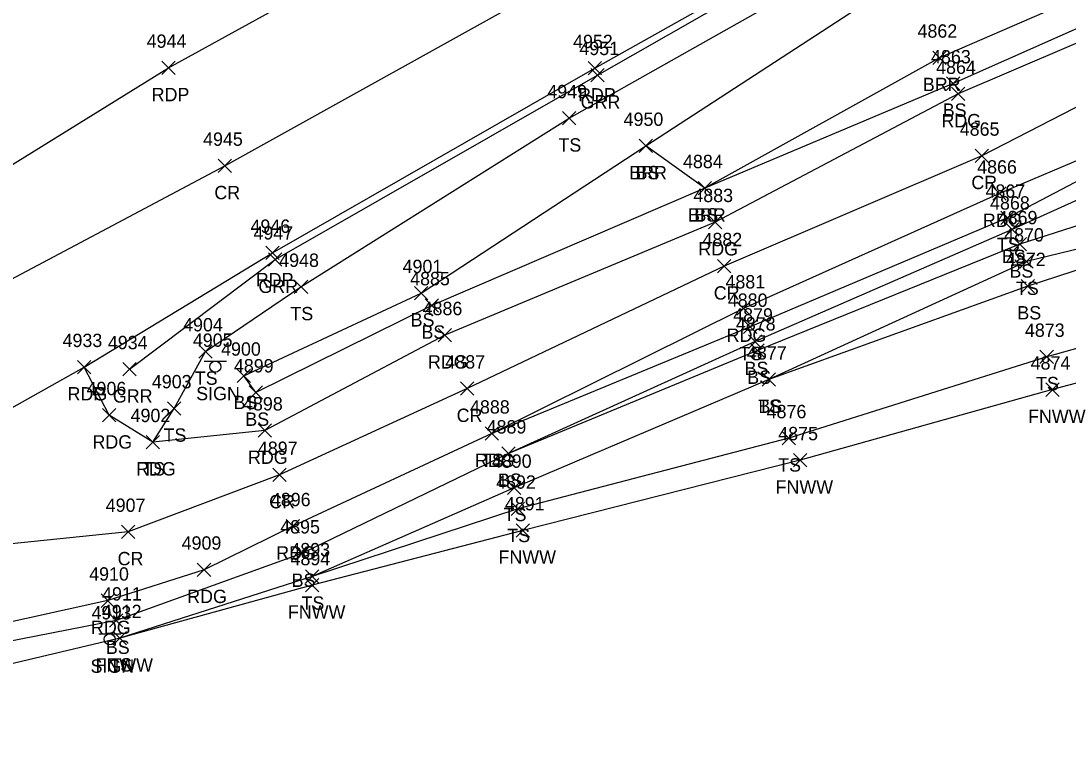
# Model space of a CAD drawing. Extents: x 1505656 to 1508446, y 700805 to 703031.
# Drawn here: x 1506069.4 to 1506226.3, y 701510 to 701620.5 of the extents above; entities that cross this region are included whole.
import ezdxf

# ---------------------------------------------------------------- set-up
doc = ezdxf.new("R2010")
doc.units = 0
for name, color, linetype in [('L_A', 7, 'Continuous'), ('L_I', 7, 'Continuous'), ('L_TIC', 7, 'Continuous'), ('LABL', 7, 'Continuous'), ('LELB', 7, 'Continuous'), ('LFNC', 7, 'Continuous'), ('P_A', 7, 'Continuous'), ('P_I', 7, 'Continuous'), ('P_TIC', 7, 'Continuous'), ('PET', 7, 'Continuous'), ('PEU', 7, 'Continuous'), ('PRC', 7, 'Continuous'), ('R_A', 7, 'Continuous'), ('R_I', 7, 'Continuous'), ('R_TIC', 7, 'Continuous'), ('RGR', 7, 'Continuous'), ('S_A', 7, 'Continuous'), ('S_I', 7, 'Continuous'), ('SSGN', 7, 'Continuous')]:
    doc.layers.add(name, color=color, linetype=linetype)

msp = doc.modelspace()

# ---------------------------------------------------------------- linework, layer by layer
at = {"layer": 'L_TIC'}
for points in [[(1506206.07, 701613.96), (1506208.07, 701615.96)], [(1506208.07, 701613.96), (1506206.07, 701615.96)], [(1506208.1, 701610.11), (1506210.1, 701612.11)], [(1506210.1, 701610.11), (1506208.1, 701612.11)], [(1506150.56, 701604.89), (1506152.56, 701606.89)], [(1506152.56, 701604.89), (1506150.56, 701606.89)], [(1506162.08, 701600.74), (1506164.08, 701602.74)], [(1506164.08, 701600.74), (1506162.08, 701602.74)], [(1506162.08, 701600.74), (1506164.08, 701602.74)], [(1506164.08, 701600.74), (1506162.08, 701602.74)], [(1506170.89, 701594.41), (1506172.89, 701596.41)], [(1506172.89, 701594.41), (1506170.89, 701596.41)], [(1506170.89, 701594.41), (1506172.89, 701596.41)], [(1506172.89, 701594.41), (1506170.89, 701596.41)], [(1506216.24, 701589.98), (1506218.24, 701591.98)], [(1506218.24, 701589.98), (1506216.24, 701591.98)], [(1506216.93, 701588.2), (1506218.93, 701590.2)], [(1506218.93, 701588.2), (1506216.93, 701590.2)], [(1506218.1, 701586.01), (1506220.1, 701588.01)], [(1506220.1, 701586.01), (1506218.1, 701588.01)], [(1506219.09, 701583.42), (1506221.09, 701585.42)], [(1506221.09, 701583.42), (1506219.09, 701585.42)], [(1506110.4, 701579.62), (1506112.4, 701581.62)], [(1506112.4, 701579.62), (1506110.4, 701581.62)], [(1506219.27, 701579.75), (1506221.27, 701581.75)], [(1506221.27, 701579.75), (1506219.27, 701581.75)], [(1506128.39, 701578.69), (1506130.39, 701580.69)], [(1506130.39, 701578.69), (1506128.39, 701580.69)], [(1506130.01, 701576.86), (1506132.01, 701578.86)], [(1506132.01, 701576.86), (1506130.01, 701578.86)], [(1506177.69, 701573.64), (1506179.69, 701575.64)], [(1506179.69, 701573.64), (1506177.69, 701575.64)], [(1506178.42, 701571.42), (1506180.42, 701573.42)], [(1506180.42, 701571.42), (1506178.42, 701573.42)], [(1506096.08, 701569.96), (1506098.08, 701571.96)], [(1506098.08, 701569.96), (1506096.08, 701571.96)], [(1506178.81, 701570.09), (1506180.81, 701572.09)], [(1506180.81, 701570.09), (1506178.81, 701572.09)], [(1506222.11, 701569.14), (1506224.11, 701571.14)], [(1506224.11, 701569.14), (1506222.11, 701571.14)], [(1506101.86, 701566.32), (1506103.86, 701568.32)], [(1506103.86, 701566.32), (1506101.86, 701568.32)], [(1506180.48, 701565.74), (1506182.48, 701567.74)], [(1506182.48, 701565.74), (1506180.48, 701567.74)], [(1506180.48, 701565.74), (1506182.48, 701567.74)], [(1506182.48, 701565.74), (1506180.48, 701567.74)], [(1506103.62, 701563.81), (1506105.62, 701565.81)], [(1506105.62, 701563.81), (1506103.62, 701565.81)], [(1506222.97, 701564.23), (1506224.97, 701566.23)], [(1506224.97, 701564.23), (1506222.97, 701566.23)], [(1506091.4, 701561.43), (1506093.4, 701563.43)], [(1506093.4, 701561.43), (1506091.4, 701563.43)], [(1506138.98, 701557.64), (1506140.98, 701559.64)], [(1506140.98, 701557.64), (1506138.98, 701559.64)], [(1506088.21, 701556.37), (1506090.21, 701558.37)], [(1506090.21, 701556.37), (1506088.21, 701558.37)], [(1506183.48, 701556.95), (1506185.48, 701558.95)], [(1506185.48, 701556.95), (1506183.48, 701558.95)], [(1506141.47, 701554.66), (1506143.47, 701556.66)], [(1506143.47, 701554.66), (1506141.47, 701556.66)], [(1506141.47, 701554.66), (1506143.47, 701556.66)], [(1506143.47, 701554.66), (1506141.47, 701556.66)], [(1506185.16, 701553.65), (1506187.16, 701555.65)], [(1506187.16, 701553.65), (1506185.16, 701555.65)], [(1506142.35, 701549.53), (1506144.35, 701551.53)], [(1506144.35, 701549.53), (1506142.35, 701551.53)], [(1506142.89, 701546.39), (1506144.89, 701548.39)], [(1506144.89, 701546.39), (1506142.89, 701548.39)], [(1506143.64, 701543.15), (1506145.64, 701545.15)], [(1506145.64, 701543.15), (1506143.64, 701545.15)], [(1506110.55, 701539.68), (1506112.55, 701541.68)], [(1506112.55, 701539.68), (1506110.55, 701541.68)], [(1506112.07, 701536.26), (1506114.07, 701538.26)], [(1506114.07, 701536.26), (1506112.07, 701538.26)], [(1506112.07, 701536.26), (1506114.07, 701538.26)], [(1506114.07, 701536.26), (1506112.07, 701538.26)], [(1506112.09, 701534.92), (1506114.09, 701536.92)], [(1506114.09, 701534.92), (1506112.09, 701536.92)], [(1506082.73, 701529.64), (1506084.73, 701531.64)], [(1506084.73, 701529.64), (1506082.73, 701531.64)], [(1506083.27, 701527), (1506085.27, 701529)], [(1506085.27, 701527), (1506083.27, 701529)], [(1506083.27, 701527), (1506085.27, 701529)], [(1506085.27, 701527), (1506083.27, 701529)]]:
    msp.add_lwpolyline(points, dxfattribs=at)
at = {"layer": 'LABL'}
msp.add_lwpolyline([(1506322.23, 701673.42), (1506276.82, 701651.19), (1506245.9, 701631.84), (1506207.07, 701614.96), (1506171.89, 701595.41), (1506163.08, 701601.74), (1506202.77, 701627.6), (1506240.11, 701648.68), (1506276.95, 701671.07), (1506294.03, 701680.48)], dxfattribs=at)
at = {"layer": 'LELB'}
for points in [[(1506439.67, 701705.09), (1506423.04, 701704.81), (1506385.41, 701692.66), (1506360.98, 701684.88), (1506321.19, 701665.64), (1506279.84, 701646.54), (1506249.51, 701629.08), (1506209.1, 701611.11), (1506171.89, 701595.41), (1506131.01, 701577.86), (1506104.62, 701564.81), (1506102.86, 701567.32), (1506129.39, 701579.69), (1506163.08, 701601.74)], [(1506089.21, 701557.37), (1506092.4, 701562.43), (1506097.08, 701570.96), (1506111.4, 701580.62), (1506151.56, 701605.89), (1506199.97, 701633.21), (1506238.19, 701653.36), (1506273.54, 701674.77), (1506288.73, 701684.49)], [(1506509.21, 701611.03), (1506507.44, 701618.38), (1506501.19, 701629.63), (1506493.28, 701641.73), (1506487.58, 701650), (1506474.34, 701662.65), (1506459.98, 701669.04), (1506440.83, 701673.95), (1506424.11, 701672.15), (1506391.39, 701665.24), (1506368.18, 701657.76), (1506332.08, 701641.61), (1506290.37, 701623.5), (1506260.15, 701608.32), (1506217.93, 701589.2), (1506179.42, 701572.42), (1506142.47, 701555.66), (1506111.55, 701540.68), (1506083.73, 701530.64), (1506052.54, 701524.58), (1506019.1, 701514.86), (1506001, 701512.92)], [(1506505.93, 701609.05), (1506503.05, 701618.08), (1506498.28, 701627.09), (1506492.11, 701640.81), (1506486.47, 701649.13), (1506473.24, 701661.34), (1506459.24, 701667.42), (1506439.7, 701671.42), (1506423.94, 701669.27), (1506391.69, 701663.7), (1506368.84, 701655.73), (1506334.29, 701637.81), (1506294.64, 701613.24), (1506262.7, 701600.99), (1506219.1, 701587.01), (1506179.81, 701571.09), (1506142.47, 701555.66)], [(1506477.45, 701634.17), (1506465.86, 701646.11), (1506449.94, 701651.79), (1506436.18, 701650.58), (1506423.5, 701644.41), (1506398.44, 701633.57), (1506374.71, 701623.17), (1506339.34, 701609.43), (1506298.71, 701603.99), (1506265.2, 701595.37), (1506220.27, 701580.75), (1506181.48, 701566.74)], [(1506464.89, 701630.33), (1506459.78, 701641.23), (1506438.81, 701635.44), (1506425.08, 701629.62), (1506401.57, 701622.29), (1506377.12, 701613.69), (1506342.27, 701601.76), (1506302.18, 701594.41), (1506270.03, 701583.3), (1506223.11, 701570.14), (1506184.48, 701557.95), (1506143.89, 701547.39), (1506113.07, 701537.26)], [(1506258.45, 701612.59), (1506217.24, 701590.98), (1506178.69, 701574.64), (1506139.98, 701558.64)], [(1506265.2, 701595.37), (1506220.09, 701584.42), (1506181.48, 701566.74), (1506143.35, 701550.53), (1506113.07, 701537.26), (1506084.27, 701528)]]:
    msp.add_lwpolyline(points, dxfattribs=at)
at = {"layer": 'LFNC'}
msp.add_lwpolyline([(1506497.87, 701603.48), (1506493.98, 701617.54), (1506486.85, 701636.91), (1506477.45, 701634.17), (1506464.89, 701630.33), (1506443.52, 701624.04), (1506424.76, 701618.62), (1506405.3, 701613.25), (1506378.38, 701605.86), (1506343.98, 701597.23), (1506304.06, 701586.45), (1506271.76, 701577.95), (1506223.97, 701565.23), (1506186.16, 701554.65), (1506144.64, 701544.15), (1506113.09, 701535.92), (1506084.27, 701528), (1506052.63, 701520.52), (1506018.97, 701513.16), (1506001.14, 701510.04)], dxfattribs=at)
at = {"layer": 'P_TIC'}
for points in [[(1506090.54, 701612.44), (1506092.54, 701614.44)], [(1506092.54, 701612.44), (1506090.54, 701614.44)], [(1506154.42, 701612.4), (1506156.42, 701614.4)], [(1506156.42, 701612.4), (1506154.42, 701614.4)], [(1506208.85, 701608.53), (1506210.85, 701610.53)], [(1506210.85, 701608.53), (1506208.85, 701610.53)], [(1506212.39, 701599.27), (1506214.39, 701601.27)], [(1506214.39, 701599.27), (1506212.39, 701601.27)], [(1506098.99, 701597.76), (1506100.99, 701599.76)], [(1506100.99, 701597.76), (1506098.99, 701599.76)], [(1506215.06, 701593.6), (1506217.06, 701595.6)], [(1506217.06, 701593.6), (1506215.06, 701595.6)], [(1506172.44, 701589.33), (1506174.44, 701591.33)], [(1506174.44, 701589.33), (1506172.44, 701591.33)], [(1506106.14, 701584.72), (1506108.14, 701586.72)], [(1506108.14, 701584.72), (1506106.14, 701586.72)], [(1506173.81, 701582.72), (1506175.81, 701584.72)], [(1506175.81, 701582.72), (1506173.81, 701584.72)], [(1506176.68, 701576.39), (1506178.68, 701578.39)], [(1506178.68, 701576.39), (1506176.68, 701578.39)], [(1506131.93, 701572.39), (1506133.93, 701574.39)], [(1506133.93, 701572.39), (1506131.93, 701574.39)], [(1506077.94, 701567.61), (1506079.94, 701569.61)], [(1506079.94, 701567.61), (1506077.94, 701569.61)], [(1506077.94, 701567.61), (1506079.94, 701569.61)], [(1506079.94, 701567.61), (1506077.94, 701569.61)], [(1506135.29, 701564.39), (1506137.29, 701566.39)], [(1506137.29, 701564.39), (1506135.29, 701566.39)], [(1506081.67, 701560.4), (1506083.67, 701562.4)], [(1506083.67, 701560.4), (1506081.67, 701562.4)], [(1506104.98, 701558.11), (1506106.98, 701560.11)], [(1506106.98, 701558.11), (1506104.98, 701560.11)], [(1506138.98, 701557.64), (1506140.98, 701559.64)], [(1506140.98, 701557.64), (1506138.98, 701559.64)], [(1506088.21, 701556.37), (1506090.21, 701558.37)], [(1506090.21, 701556.37), (1506088.21, 701558.37)], [(1506107.2, 701551.45), (1506109.2, 701553.45)], [(1506109.2, 701551.45), (1506107.2, 701553.45)], [(1506109.2, 701543.77), (1506111.2, 701545.77)], [(1506111.2, 701543.77), (1506109.2, 701545.77)], [(1506084.49, 701542.92), (1506086.49, 701544.92)], [(1506086.49, 701542.92), (1506084.49, 701544.92)], [(1506095.87, 701537.26), (1506097.87, 701539.26)], [(1506097.87, 701537.26), (1506095.87, 701539.26)], [(1506081.45, 701532.62), (1506083.45, 701534.62)], [(1506083.45, 701532.62), (1506081.45, 701534.62)]]:
    msp.add_lwpolyline(points, dxfattribs=at)
at = {"layer": 'PET'}
for points in [[(1505981.01, 701553.68), (1506020.04, 701573.54), (1506047.43, 701586.84), (1506064.36, 701596.59), (1506091.54, 701613.44), (1506142.35, 701641.39), (1506170.77, 701656.92), (1506194.97, 701672.06), (1506198.42, 701673.57), (1506217.27, 701683.91), (1506272.21, 701715.61), (1506302.2, 701733.14), (1506348.09, 701756.84), (1506381.24, 701771.36), (1506401.82, 701779.86), (1506418.98, 701787.96), (1506419.65, 701788)], [(1505992.82, 701526.62), (1506019.68, 701536.96), (1506041.12, 701547.38), (1506078.94, 701568.61), (1506107.14, 701585.72), (1506155.42, 701613.4), (1506197.61, 701637.13), (1506235.98, 701659.24), (1506270.79, 701679.06), (1506309.7, 701700.77), (1506363.1, 701730.01), (1506394.98, 701746.14), (1506415.62, 701755.89), (1506435.04, 701763.8), (1506427.31, 701775.57), (1506419.65, 701788)]]:
    msp.add_lwpolyline(points, dxfattribs=at)
at = {"layer": 'PEU'}
for points in [[(1506525.78, 701615.67), (1506519.5, 701633.43), (1506513.15, 701649.3), (1506503.08, 701665.91), (1506489.52, 701679.31), (1506470.51, 701690.89), (1506460.49, 701693.33), (1506439.12, 701697.08), (1506424.25, 701697.44), (1506385.98, 701688.81), (1506362.39, 701679.9), (1506323.43, 701662.22), (1506281.23, 701643.19), (1506252.35, 701627.76), (1506209.85, 701609.53), (1506173.44, 701590.33), (1506132.93, 701573.39), (1506105.98, 701559.11), (1506089.21, 701557.37), (1506082.67, 701561.4), (1506078.94, 701568.61)], [(1506512.36, 701612.05), (1506509.58, 701619.24), (1506503.6, 701631.14), (1506495.87, 701643.5), (1506490.15, 701651.91), (1506475.68, 701664.25), (1506461.93, 701671.49), (1506441.69, 701676.01), (1506423.96, 701676.45), (1506390.82, 701667.65), (1506367.37, 701660.27), (1506329.82, 701645.8), (1506288.78, 701627.12), (1506258.45, 701612.59), (1506216.06, 701594.6), (1506177.68, 701577.39), (1506139.98, 701558.64), (1506110.2, 701544.77), (1506096.87, 701538.26), (1506082.45, 701533.62), (1506051.95, 701526.91), (1506019.21, 701522.3), (1505992.82, 701526.62)]]:
    msp.add_lwpolyline(points, dxfattribs=at)
at = {"layer": 'PRC'}
for points in [[(1505987, 701541.07), (1506027.82, 701560.7), (1506054.36, 701574.52), (1506099.99, 701598.76), (1506149.98, 701626.58), (1506191.41, 701650.15), (1506228.11, 701670.57), (1506265.76, 701691.98), (1506306.45, 701715.07), (1506355.45, 701742.05), (1506388.92, 701758.93), (1506408.16, 701767.63), (1506427.31, 701775.57)], [(1506519.07, 701614.01), (1506506.17, 701642.82), (1506497.05, 701654.53), (1506481.68, 701671.51), (1506464.91, 701680.72), (1506446.99, 701685.19), (1506424.49, 701686.1), (1506387.92, 701677.86), (1506364.19, 701671.2), (1506326.34, 701654.75), (1506285.02, 701635.25), (1506254.86, 701621.58), (1506213.39, 701600.27), (1506174.81, 701583.72), (1506136.29, 701565.39), (1506108.2, 701552.45), (1506085.49, 701543.92), (1506066.01, 701541.94)]]:
    msp.add_lwpolyline(points, dxfattribs=at)
at = {"layer": 'R_TIC'}
for points in [[(1506154.8, 701611.35), (1506156.8, 701613.35)], [(1506156.8, 701611.35), (1506154.8, 701613.35)], [(1506106.54, 701583.72), (1506108.54, 701585.72)], [(1506108.54, 701583.72), (1506106.54, 701585.72)], [(1506084.73, 701567.29), (1506086.73, 701569.29)], [(1506086.73, 701567.29), (1506084.73, 701569.29)]]:
    msp.add_lwpolyline(points, dxfattribs=at)
at = {"layer": 'RGR'}
msp.add_lwpolyline([(1506085.73, 701568.29), (1506107.54, 701584.72), (1506155.8, 701612.35), (1506198.2, 701636.56), (1506236.66, 701658.36), (1506270.99, 701677.92), (1506310.51, 701699.4), (1506363.66, 701728.98), (1506395.74, 701744.99), (1506415.68, 701754.26), (1506427.01, 701758.86)], dxfattribs=at)
at = {"layer": 'SSGN'}
for p, q in [((1506096.91, 701569.51), (1506100.24, 701569.51)), ((1506098.56, 701568.67), (1506098.56, 701568.67)), ((1506081.09, 701528.66), (1506084.42, 701528.66)), ((1506082.73, 701527.83), (1506082.73, 701527.83))]:
    msp.add_line(p, q, dxfattribs=at)
for centre in [(1506098.56, 701568.67), (1506082.73, 701527.83)]:
    msp.add_circle(centre, 0.833, dxfattribs=at)

# ---------------------------------------------------------------- texts
at = {"layer": 'L_A'}
for s, p in [('BRR', (1506204.56, 701609.96)), ('BS', (1506207.54, 701606.11)), ('TS', (1506149.97, 701600.89)), ('BRR', (1506160.57, 701596.74)), ('BS', (1506161.52, 701596.74)), ('BRR', (1506169.38, 701590.41)), ('BS', (1506170.33, 701590.41)), ('TS', (1506215.65, 701585.98)), ('BS', (1506216.38, 701584.2)), ('BS', (1506217.54, 701582.01)), ('TS', (1506218.5, 701579.42)), ('TS', (1506109.81, 701575.62)), ('BS', (1506127.83, 701574.69)), ('BS', (1506218.72, 701575.75)), ('BS', (1506129.45, 701572.86)), ('TS', (1506177.1, 701569.64)), ('BS', (1506177.86, 701567.42)), ('TS', (1506095.49, 701565.96)), ('BS', (1506178.25, 701566.09)), ('TS', (1506221.52, 701565.14)), ('BS', (1506101.3, 701562.32)), ('TS', (1506179.89, 701561.74)), ('BS', (1506179.92, 701561.74)), ('BS', (1506103.06, 701559.81)), ('FNWW', (1506220.32, 701560.23)), ('TS', (1506090.81, 701557.43)), ('TS', (1506138.39, 701553.64)), ('TS', (1506182.89, 701552.95)), ('TS', (1506087.62, 701552.37)), ('BS', (1506140.91, 701550.66)), ('BS', (1506140.91, 701550.66)), ('FNWW', (1506182.5, 701549.65)), ('TS', (1506141.76, 701545.53)), ('TS', (1506142.3, 701542.39)), ('FNWW', (1506140.99, 701539.15)), ('BS', (1506110, 701535.68)), ('TS', (1506111.48, 701532.26)), ('TS', (1506111.48, 701532.26)), ('FNWW', (1506109.44, 701530.92)), ('BS', (1506082.17, 701525.64)), ('FNWW', (1506080.61, 701523)), ('TS', (1506082.68, 701523))]:
    msp.add_text(s, height=2, dxfattribs=at).set_placement(p)
at = {"layer": 'L_I'}
for s, p in [('4862', (1506203.76, 701617.96)), ('4863', (1506205.79, 701614.11)), ('4949', (1506148.3, 701608.89)), ('4950', (1506159.73, 701604.74)), ('4950', (1506159.73, 701604.74)), ('4884', (1506168.63, 701598.41)), ('4884', (1506168.63, 701598.41)), ('4867', (1506213.94, 701593.98)), ('4868', (1506214.63, 701592.2)), ('4869', (1506215.78, 701590.01)), ('4870', (1506216.74, 701587.42)), ('4948', (1506108.14, 701583.62)), ('4901', (1506126.62, 701582.69)), ('4872', (1506217.01, 701583.75)), ('4885', (1506127.75, 701580.86)), ('4880', (1506175.34, 701577.64)), ('4879', (1506176.15, 701575.42)), ('4904', (1506093.74, 701573.96)), ('4878', (1506176.55, 701574.09)), ('4873', (1506219.85, 701573.14)), ('4900', (1506099.43, 701570.32)), ('4877', (1506178.22, 701569.74)), ('4877', (1506178.22, 701569.74)), ('4874', (1506220.71, 701568.23)), ('4899', (1506101.35, 701567.81)), ('4903', (1506089.06, 701565.43)), ('4902', (1506085.87, 701560.37)), ('4888', (1506136.72, 701561.64)), ('4876', (1506181.16, 701560.95)), ('4889', (1506139.21, 701558.66)), ('4889', (1506139.21, 701558.66)), ('4875', (1506182.9, 701557.65)), ('4890', (1506140, 701553.53)), ('4892', (1506140.63, 701550.39)), ('4891', (1506141.95, 701547.15)), ('4895', (1506108.29, 701543.68)), ('4893', (1506109.81, 701540.26)), ('4893', (1506109.81, 701540.26)), ('4894', (1506109.83, 701538.92)), ('4911', (1506081.6, 701533.64)), ('4912', (1506081.57, 701531)), ('4912', (1506081.57, 701531))]:
    msp.add_text(s, height=2, dxfattribs=at).set_placement(p)
at = {"layer": 'P_A'}
for s, p in [('RDP', (1506089.03, 701608.44)), ('RDP', (1506152.91, 701608.4)), ('RDG', (1506207.34, 701604.53)), ('CR', (1506211.83, 701595.27)), ('CR', (1506098.42, 701593.76)), ('RDG', (1506213.55, 701589.6)), ('RDG', (1506170.93, 701585.33)), ('RDP', (1506104.63, 701580.72)), ('CR', (1506173.24, 701578.72)), ('RDG', (1506175.17, 701572.39)), ('RDG', (1506130.42, 701568.39)), ('RDG', (1506076.43, 701563.61)), ('RDP', (1506076.43, 701563.61)), ('CR', (1506134.72, 701560.39)), ('RDG', (1506080.16, 701556.4)), ('RDG', (1506103.46, 701554.11)), ('RDG', (1506137.47, 701553.64)), ('RDG', (1506086.7, 701552.37)), ('CR', (1506106.63, 701547.45)), ('CR', (1506083.93, 701538.92)), ('RDG', (1506107.69, 701539.77)), ('RDG', (1506094.35, 701533.26)), ('RDG', (1506079.94, 701528.62))]:
    msp.add_text(s, height=2, dxfattribs=at).set_placement(p)
at = {"layer": 'P_I'}
for s, p in [('4944', (1506088.28, 701616.44)), ('4952', (1506152.16, 701616.4)), ('4864', (1506206.55, 701612.53)), ('4865', (1506210.09, 701603.27)), ('4945', (1506096.73, 701601.76)), ('4866', (1506212.7, 701597.6)), ('4883', (1506170.18, 701593.33)), ('4946', (1506103.83, 701588.72)), ('4882', (1506171.55, 701586.72)), ('4881', (1506174.99, 701580.39)), ('4886', (1506129.62, 701576.39)), ('4933', (1506075.68, 701571.61)), ('4933', (1506075.68, 701571.61)), ('4887', (1506133.03, 701568.39)), ('4906', (1506079.28, 701564.4)), ('4898', (1506102.72, 701562.11)), ('4902', (1506085.87, 701560.37)), ('4888', (1506136.72, 701561.64)), ('4897', (1506104.94, 701555.45)), ('4896', (1506106.89, 701547.77)), ('4907', (1506082.15, 701546.92)), ('4909', (1506093.52, 701541.26)), ('4910', (1506079.67, 701536.62))]:
    msp.add_text(s, height=2, dxfattribs=at).set_placement(p)
at = {"layer": 'R_A'}
for p in [(1506153.29, 701607.35), (1506105.02, 701579.72), (1506083.22, 701563.29)]:
    msp.add_text('GRR', height=2, dxfattribs=at).set_placement(p)
at = {"layer": 'R_I'}
for s, p in [('4951', (1506153.11, 701615.35)), ('4947', (1506104.28, 701587.72)), ('4934', (1506082.47, 701571.29))]:
    msp.add_text(s, height=2, dxfattribs=at).set_placement(p)
at = {"layer": 'S_A'}
for p in [(1506095.7, 701563.65), (1506079.87, 701522.81)]:
    msp.add_text('SIGN', height=2, dxfattribs=at).set_placement(p)
at = {"layer": 'S_I'}
for s, p in [('4905', (1506095.2, 701571.65)), ('4913', (1506080.02, 701530.81))]:
    msp.add_text(s, height=2, dxfattribs=at).set_placement(p)

doc.saveas('drawing.dxf')
